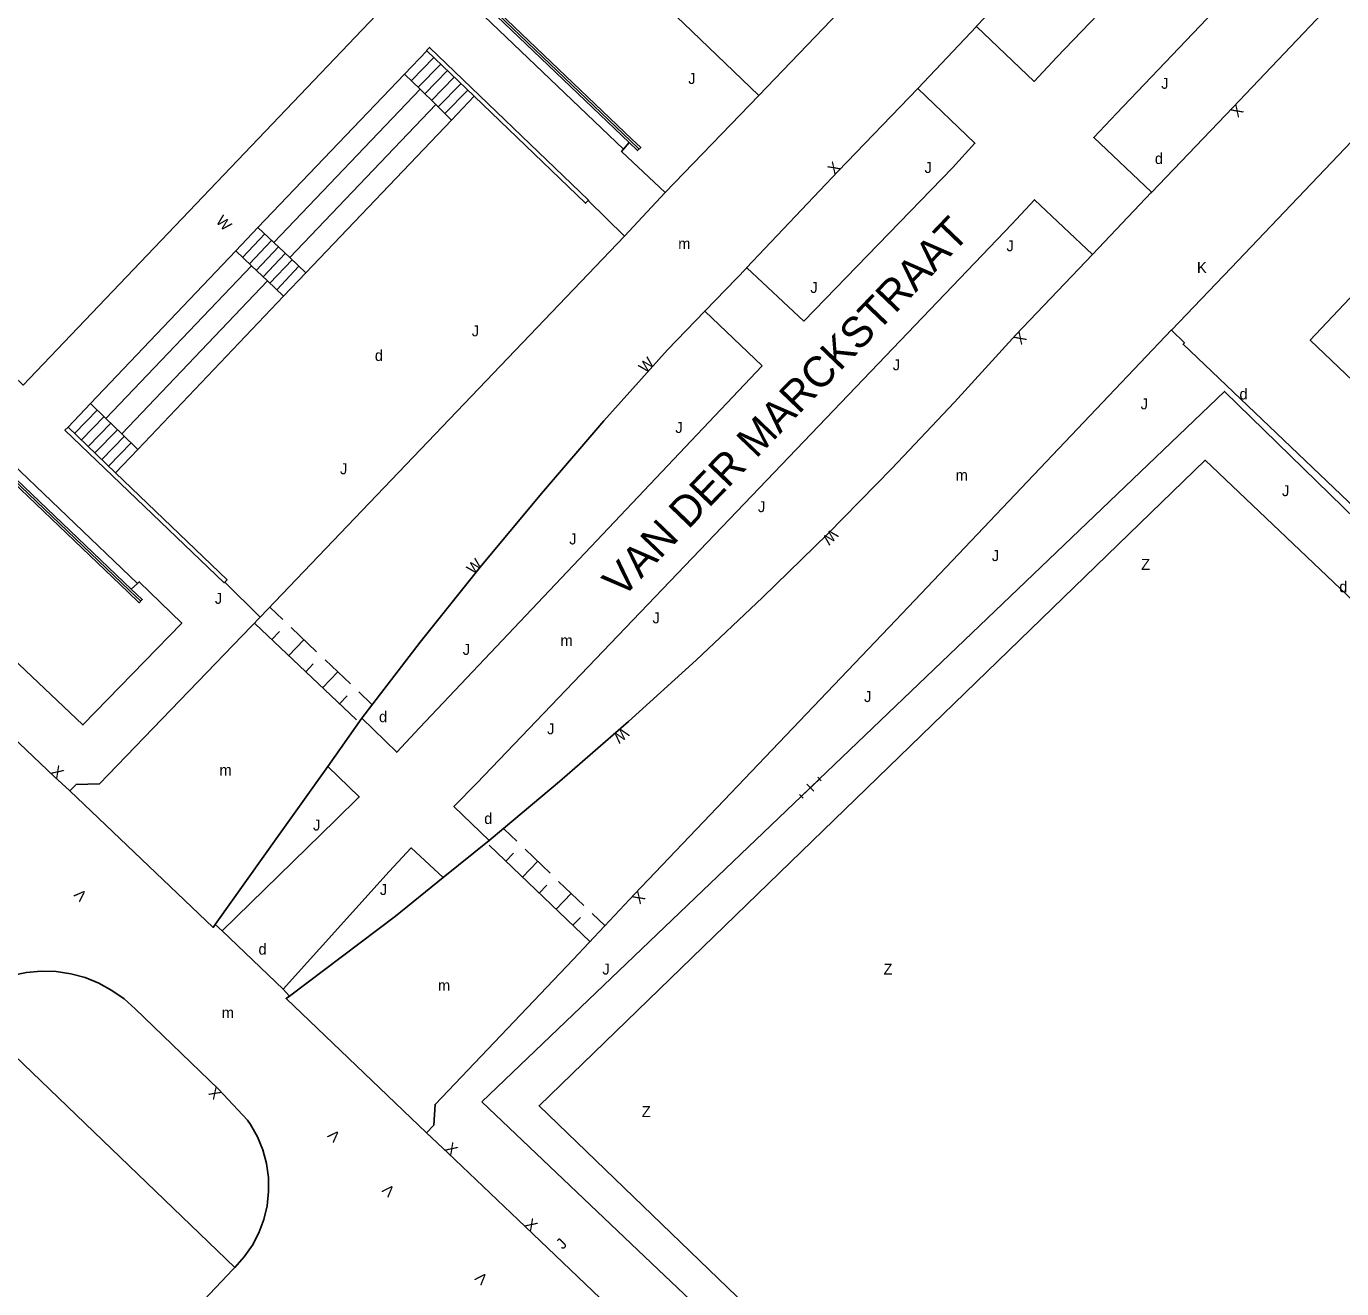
# Model space of a CAD drawing. Extents: x 134999 to 136502, y 457398 to 459002.
# Drawn here: x 135163.9 to 135223.9, y 458199.1 to 458256.7 of the extents above; entities that cross this region are included whole.
import ezdxf

# ---------------------------------------------------------------- set-up
doc = ezdxf.new("R2010")
doc.units = 0
for name, color, linetype in [('RI_DGTB_19', 7, 'Continuous'), ('RI_DGTB_28', 7, 'Continuous'), ('RI_DGTB_29', 7, 'Continuous'), ('RI_DGTB_30', 7, 'Continuous'), ('RI_DGTB_31', 7, 'Continuous'), ('RI_DGTB_32', 7, 'Continuous'), ('RI_DGTB_37', 7, 'Continuous'), ('RI_DGTB_43', 7, 'Continuous'), ('RI_DGTB_48', 7, 'Continuous'), ('RI_DGTB_53', 7, 'Continuous'), ('RI_DGTB_54', 7, 'Continuous')]:
    doc.layers.add(name, color=color, linetype=linetype)

msp = doc.modelspace()

# ---------------------------------------------------------------- linework, layer by layer
at = {"layer": 'RI_DGTB_19'}
for points in [[(135241.43, 458213.83), (135237.74, 458217.84), (135217.68, 458236.91), (135187.29, 458207.47), (135195.038, 458200)], [(135195.038, 458200), (135214.6, 458181.14), (135214.305, 458180.459)]]:
    msp.add_lwpolyline(points, dxfattribs=at)
at = {"layer": 'RI_DGTB_28'}
for p, q in [((135181.159, 458254.523), (135182.175, 458255.585)), ((135181.466, 458254.223), (135182.497, 458255.276)), ((135181.772, 458253.923), (135182.806, 458254.979)), ((135181.159, 458254.523), (135181.863, 458253.835)), ((135182.079, 458253.623), (135183.115, 458254.682)), ((135182.385, 458253.323), (135183.424, 458254.385)), ((135181.863, 458253.835), (135182.581, 458253.131)), ((135182.692, 458253.023), (135183.733, 458254.087)), ((135182.998, 458252.723), (135184.042, 458253.79)), ((135182.581, 458253.131), (135183.304, 458252.424)), ((135183.304, 458252.424), (135184.338, 458253.507)), ((135174.466, 458247.525), (135173.457, 458246.465)), ((135174.779, 458247.23), (135173.768, 458246.16)), ((135174.466, 458247.525), (135175.186, 458246.844)), ((135175.091, 458246.935), (135174.08, 458245.865)), ((135175.403, 458246.64), (135174.392, 458245.57)), ((135175.186, 458246.844), (135175.921, 458246.15)), ((135174.174, 458245.783), (135173.457, 458246.465)), ((135175.715, 458246.345), (135174.704, 458245.275)), ((135176.027, 458246.05), (135175.016, 458244.98)), ((135175.921, 458246.15), (135176.651, 458245.46)), ((135174.907, 458245.086), (135174.174, 458245.783)), ((135176.339, 458245.755), (135175.328, 458244.685)), ((135176.651, 458245.46), (135175.636, 458244.393)), ((135175.636, 458244.393), (135174.907, 458245.086)), ((135166.829, 458239.501), (135165.8, 458238.42)), ((135166.829, 458239.501), (135167.53, 458238.819)), ((135167.138, 458239.201), (135166.099, 458238.133)), ((135167.446, 458238.901), (135166.41, 458237.835)), ((135167.53, 458238.819), (135168.255, 458238.115)), ((135167.755, 458238.601), (135166.721, 458237.537)), ((135168.063, 458238.301), (135167.031, 458237.24)), ((135168.255, 458238.115), (135168.988, 458237.402)), ((135168.372, 458238.001), (135167.342, 458236.942)), ((135168.68, 458237.701), (135167.652, 458236.644)), ((135168.988, 458237.402), (135167.974, 458236.336))]:
    msp.add_line(p, q, dxfattribs=at)
at = {"layer": 'RI_DGTB_31'}
for p, q in [((135175.02, 458230.19), (135175.599, 458229.64)), ((135174.331, 458229.465), (135178.961, 458225.065)), ((135175.103, 458228.732), (135175.447, 458229.094)), ((135175.985, 458229.273), (135177.142, 458228.173)), ((135175.874, 458227.998), (135176.563, 458228.723)), ((135176.646, 458227.265), (135176.991, 458227.628)), ((135177.528, 458227.807), (135178.685, 458226.707)), ((135177.418, 458226.532), (135178.107, 458227.257)), ((135178.189, 458225.798), (135178.534, 458226.161)), ((135179.071, 458226.34), (135179.65, 458225.79)), ((135185.7, 458220.08), (135186.274, 458219.531)), ((135185.009, 458219.357), (135189.619, 458214.948)), ((135185.774, 458218.626), (135186.119, 458218.987)), ((135186.656, 458219.165), (135187.804, 458218.068)), ((135186.539, 458217.894), (135187.23, 458218.617)), ((135188.186, 458217.702), (135189.334, 458216.605)), ((135187.304, 458217.162), (135187.649, 458217.524)), ((135188.069, 458216.431), (135188.76, 458217.153)), ((135188.834, 458215.699), (135189.179, 458216.06)), ((135189.716, 458216.239), (135190.304, 458215.677))]:
    msp.add_line(p, q, dxfattribs=at)
at = {"layer": 'RI_DGTB_32'}
for p, q in [((135181.863, 458253.835), (135175.186, 458246.844)), ((135182.581, 458253.131), (135175.921, 458246.15)), ((135174.174, 458245.783), (135167.53, 458238.819)), ((135174.907, 458245.086), (135168.255, 458238.115))]:
    msp.add_line(p, q, dxfattribs=at)
at = {"layer": 'RI_DGTB_48'}
for p, q in [((135199.26, 458221.58), (135200.09, 458222.37)), ((135200.08, 458222.37), (135199.26, 458221.58)), ((135199.833, 458221.809), (135199.517, 458222.141)), ((135200.169, 458222.287), (135200.011, 458222.453)), ((135184.68, 458207.64), (135199.26, 458221.58)), ((135199.339, 458221.497), (135199.181, 458221.663))]:
    msp.add_line(p, q, dxfattribs=at)
msp.add_lwpolyline([(135260.278, 458200), (135254.88, 458205.19), (135232.98, 458226), (135218.56, 458240.05), (135200.08, 458222.37)], dxfattribs=at)
at = {"layer": 'RI_DGTB_53'}
for p, q in [((135168.967, 458231.294), (135111.083, 458286.547)), ((135197.321, 458253.547), (135200.99, 458257.36)), ((135204.57, 458253.87), (135207.245, 458256.685)), ((135184.338, 458253.507), (135182.175, 458255.585)), ((135181.159, 458254.523), (135174.466, 458247.525)), ((135193.04, 458249.12), (135197.321, 458253.547)), ((135183.304, 458252.424), (135176.651, 458245.46)), ((135191.151, 458251.099), (135191.403, 458251.399)), ((135191.19, 458247.13), (135193.04, 458249.12)), ((135215.229, 458249.13), (135212.54, 458246.29)), ((135191.19, 458247.13), (135189.53, 458248.75)), ((135174.565, 458229.745), (135191.19, 458247.13)), ((135173.457, 458246.465), (135166.829, 458239.501)), ((135196.765, 458245.685), (135194.855, 458243.705)), ((135196.765, 458245.685), (135199.37, 458243.25)), ((135216.155, 458242.845), (135218.87, 458245.69)), ((135175.636, 458244.393), (135168.988, 458237.402)), ((135194.855, 458243.705), (135197.47, 458241.21)), ((135165.8, 458238.42), (135167.974, 458236.336)), ((135168.682, 458231.035), (135168.967, 458231.294)), ((135172.955, 458231.355), (135174.565, 458229.745)), ((135179.204, 458225.146), (135177.654, 458222.936)), ((135165.88, 458221.83), (135165.87, 458221.84)), ((135182.92, 458217.87), (135185.01, 458219.56)), ((135172.84, 458215.45), (135172.52, 458215.73)), ((135175.61, 458212.78), (135172.84, 458215.45)), ((135175.9, 458212.47), (135175.61, 458212.78)), ((135173.416, 458200.096), (135160.898, 458212.117)), ((135184.68, 458207.64), (135192.73, 458200)), ((135151.536, 458177.069), (135173.325, 458200)), ((135173.325, 458200), (135173.416, 458200.096)), ((135212.974, 458180.786), (135192.73, 458200))]:
    msp.add_line(p, q, dxfattribs=at)
for points in [[(135135.437, 458304.838), (135159.19, 458282.14), (135191.403, 458251.399)], [(135135.506, 458304.909), (135159.26, 458282.21), (135191.467, 458251.475)], [(135135.575, 458304.98), (135159.33, 458282.28), (135191.531, 458251.551)], [(135135.13, 458304.52), (135161.02, 458279.85), (135191.151, 458251.099)], [(135168.967, 458231.294), (135169.05, 458231.37), (135170.99, 458229.48), (135166.48, 458224.84), (135138.27, 458251.55), (135105.95, 458282.25), (135110.62, 458287.15), (135111.15, 458286.61), (135111.083, 458286.547)], [(135168.536, 458230.901), (135142.34, 458255.93), (135110.64, 458286.131)], [(135168.609, 458230.968), (135142.41, 458256), (135110.712, 458286.199)], [(135168.682, 458231.035), (135142.48, 458256.07), (135110.784, 458286.267)], [(135159.96, 458243.96), (135163.76, 458240.34), (135164.04, 458240.64), (135180.18, 458257.54), (135160.97, 458275.81), (135158.65, 458273.37), (135144.6, 458258.62), (135150.28, 458253.19), (135159.96, 458243.96)], [(135207.245, 458256.685), (135207.24, 458256.69), (135210.91, 458260.52), (135221.61, 458271.7), (135222.99, 458273.12), (135225.62, 458270.61)], [(135228.28, 458268.11), (135230.92, 458265.58), (135229.91, 458264.53), (135229.52, 458264.13), (135218.94, 458253), (135215.24, 458249.12), (135215.229, 458249.13)], [(135197.321, 458253.547), (135193.88, 458256.84), (135189.51, 458260.99), (135190.573, 458262.114)], [(135218.87, 458245.69), (135230.77, 458258.18), (135231.27, 458258.676), (135231.823, 458259.113), (135232.422, 458259.484), (135233.059, 458259.785), (135233.727, 458260.012), (135234.415, 458260.162), (135235.116, 458260.233), (135235.821, 458260.223), (135236.52, 458260.135), (135237.204, 458259.967), (135237.865, 458259.724), (135238.495, 458259.406), (135239.084, 458259.02), (135239.47, 458258.71), (135245.61, 458252.88)], [(135210.92, 458255.3), (135209.89, 458254.19), (135207.245, 458256.685)], [(135189.53, 458248.75), (135189.55, 458248.77), (135182.3, 458255.74), (135182.16, 458255.6), (135182.175, 458255.585)], [(135204.57, 458253.87), (135200.94, 458250.09), (135196.76, 458245.69), (135196.765, 458245.685)], [(135204.57, 458253.87), (135207.18, 458251.37), (135206.15, 458250.25)], [(135184.338, 458253.507), (135189.41, 458248.63), (135189.53, 458248.75)], [(135215.229, 458249.13), (135212.6, 458251.63), (135213.64, 458252.72)], [(135191.403, 458251.399), (135191.79, 458251.03), (135191.93, 458251.17), (135191.531, 458251.551)], [(135191.467, 458251.475), (135191.86, 458251.1)], [(135193.04, 458249.12), (135191.06, 458250.99), (135191.151, 458251.099)], [(135212.54, 458246.29), (135209.9, 458248.79), (135208.87, 458247.67)], [(135212.54, 458246.29), (135209.05, 458242.63), (135206.246, 458239.551), (135203.384, 458236.527), (135200.464, 458233.558), (135197.488, 458230.646), (135194.456, 458227.791), (135191.37, 458224.996), (135188.231, 458222.26), (135185.668, 458220.111)], [(135266.985, 458200), (135249.05, 458217.07), (135222.48, 458242.39), (135225.57, 458245.66)], [(135179.204, 458225.146), (135181.87, 458228.615), (135184.603, 458232.031), (135187.397, 458235.396), (135190.253, 458238.71), (135193.15, 458241.95), (135194.85, 458243.71), (135194.855, 458243.705)], [(135190.283, 458215.655), (135191.65, 458217.11), (135203.57, 458229.62), (135216.15, 458242.85), (135216.155, 458242.845)], [(135260.951, 458200), (135255.7, 458205.01), (135232.74, 458226.9), (135216.68, 458242.2), (135216.74, 458242.27), (135216.155, 458242.845)], [(135172.955, 458231.355), (135172.92, 458231.32), (135165.66, 458238.28), (135165.8, 458238.42)], [(135167.974, 458236.336), (135173.06, 458231.46), (135172.955, 458231.355)], [(135168.536, 458230.901), (135169.05, 458230.41), (135169.19, 458230.55), (135168.682, 458231.035)], [(135169.12, 458230.48), (135168.609, 458230.968)], [(135165.88, 458221.83), (135166.17, 458222.12), (135167.24, 458222.15), (135174.565, 458229.745)], [(135165.87, 458221.84), (135165.17, 458222.49), (135158.19, 458229.12), (135158.171, 458229.148)], [(135181.84, 458224.7), (135180.8, 458223.59), (135179.204, 458225.146)], [(135172.52, 458215.73), (135175.45, 458219.86), (135177.65, 458222.94), (135177.654, 458222.936)], [(135177.654, 458222.936), (135179.09, 458221.55), (135178.01, 458220.5)], [(135185.01, 458219.56), (135183.41, 458221.11), (135184.46, 458222.18)], [(135172.52, 458215.73), (135172.43, 458215.6), (135165.88, 458221.83)], [(135185.668, 458220.111), (135185.01, 458219.56)], [(135180.46, 458218.15), (135181.46, 458219.23), (135182.92, 458217.87)], [(135182.92, 458217.87), (135180.74, 458216.12), (135175.9, 458212.47)], [(135188.85, 458214.13), (135190.283, 458215.655)], [(135182.155, 458206.235), (135182.49, 458206.58), (135182.55, 458207.53), (135188.85, 458214.13)], [(135168.857, 458211.882), (135168.355, 458212.337), (135167.803, 458212.73), (135167.209, 458213.056), (135166.581, 458213.309), (135165.927, 458213.486), (135165.257, 458213.586), (135164.58, 458213.605), (135163.905, 458213.545), (135163.242, 458213.406), (135162.6, 458213.189), (135161.988, 458212.899), (135161.415, 458212.538), (135161.168, 458212.352)], [(135182.155, 458206.235), (135175.75, 458212.36), (135175.9, 458212.47)], [(135168.857, 458211.882), (135172.667, 458208.228), (135173.993, 458206.816), (135174.129, 458206.615), (135174.445, 458206.053), (135174.688, 458205.456), (135174.856, 458204.833), (135174.945, 458204.195), (135174.955, 458203.55), (135174.885, 458202.909), (135174.736, 458202.282), (135174.511, 458201.678), (135174.212, 458201.107), (135173.845, 458200.576), (135173.416, 458200.096)], [(135186.34, 458202.27), (135183.15, 458205.3), (135182.155, 458206.235)]]:
    msp.add_lwpolyline(points, dxfattribs=at)
at = {"layer": 'RI_DGTB_54'}
for p, q in [((135210.92, 458255.3), (135224.57, 458269.54)), ((135227.25, 458267), (135213.64, 458252.72)), ((135206.15, 458250.25), (135199.37, 458243.25)), ((135208.87, 458247.67), (135184.46, 458222.18)), ((135197.47, 458241.21), (135181.84, 458224.7)), ((135178.01, 458220.5), (135172.84, 458215.45)), ((135180.46, 458218.15), (135175.61, 458212.78)), ((135188.714, 458200), (135186.34, 458202.27))]:
    msp.add_line(p, q, dxfattribs=at)
msp.add_lwpolyline([(135193.869, 458195.071), (135188.714, 458200)], dxfattribs=at)

# ---------------------------------------------------------------- texts
at = {"layer": 'RI_DGTB_29'}
for p in [(135215.39, 458250.42), (135179.8, 458241.44), (135219.25, 458239.68), (135223.8, 458230.89), (135179.99, 458224.96), (135184.79, 458220.32), (135174.49, 458214.36)]:
    msp.add_text('d', height=0.5, rotation=359.99965, dxfattribs=at).set_placement(p)
at = {"layer": 'RI_DGTB_30'}
for s, rotation, p in [('X', 226.39761, (135219.112, 458253.181)), ('X', 46.31284, (135200.767, 458249.909)), ('W', 313.78059, (135172.513, 458247.783)), ('K', 359.99965, (135217.31, 458245.45)), ('X', 225.83611, (135209.224, 458242.809)), ('W', 44.99983, (135192.141, 458240.857)), ('W', 224.99912, (135200.63, 458233.804)), ('W', 44.99983, (135184.291, 458231.667)), ('W', 220.23546, (135191.119, 458224.752)), ('X', 316.79529, (135164.988, 458222.661)), ('V', 133.66654, (135166.704, 458217.082)), ('X', 226.58268, (135191.822, 458217.292)), ('X', 133.20555, (135172.838, 458208.046)), ('V', 135.67281, (135178.27, 458206.119)), ('X', 316.62971, (135182.968, 458205.472)), ('V', 137.11988, (135180.759, 458203.638)), ('X', 316.41791, (135186.608, 458202.015)), ('V', 137.72509, (135184.994, 458199.627))]:
    msp.add_text(s, height=0.5, rotation=rotation, dxfattribs=at).set_placement(p)
at = {"layer": 'RI_DGTB_31'}
for rotation, p in [(359.99965, (135194.1, 458254.07)), (359.99965, (135215.68, 458253.85)), (359.99965, (135204.88, 458250.01)), (359.99965, (135208.62, 458246.44)), (359.99965, (135199.67, 458244.54)), (359.99965, (135184.22, 458242.56)), (359.99965, (135203.43, 458241.01)), (359.99965, (135214.74, 458239.23)), (359.99965, (135193.51, 458238.15)), (359.99965, (135178.21, 458236.27)), (359.99965, (135221.19, 458235.27)), (359.99965, (135197.28, 458234.54)), (359.99965, (135188.67, 458233.07)), (359.99965, (135207.95, 458232.31)), (359.99965, (135172.5, 458230.36)), (359.99965, (135192.47, 458229.47)), (359.99965, (135183.81, 458228.03)), (359.99965, (135202.12, 458225.88)), (359.99965, (135187.66, 458224.41)), (359.99965, (135176.98, 458220.02)), (359.99965, (135180.03, 458217.08)), (359.99965, (135190.18, 458213.45)), (46.26242, (135188.378, 458200.886))]:
    msp.add_text('J', height=0.5, rotation=rotation, dxfattribs=at).set_placement(p)
at = {"layer": 'RI_DGTB_32'}
for p in [(135214.762, 458231.909), (135203.009, 458213.447), (135191.977, 458206.949)]:
    msp.add_text('Z', height=0.5, dxfattribs=at).set_placement(p)
at = {"layer": 'RI_DGTB_37'}
msp.add_text('VAN DER MARCKSTRAAT', height=1.4, rotation=46.20287, dxfattribs=at).set_placement((135191.077, 458230.571))
at = {"layer": 'RI_DGTB_43'}
for p in [(135193.64, 458246.54), (135206.3, 458235.98), (135188.27, 458228.44)]:
    msp.add_text('m', height=0.5, rotation=359.99965, dxfattribs=at).set_placement(p)
for p in [(135172.711, 458222.528), (135182.681, 458212.709), (135172.815, 458211.463)]:
    msp.add_text('m', height=0.5, dxfattribs=at).set_placement(p)

doc.saveas('drawing.dxf')
